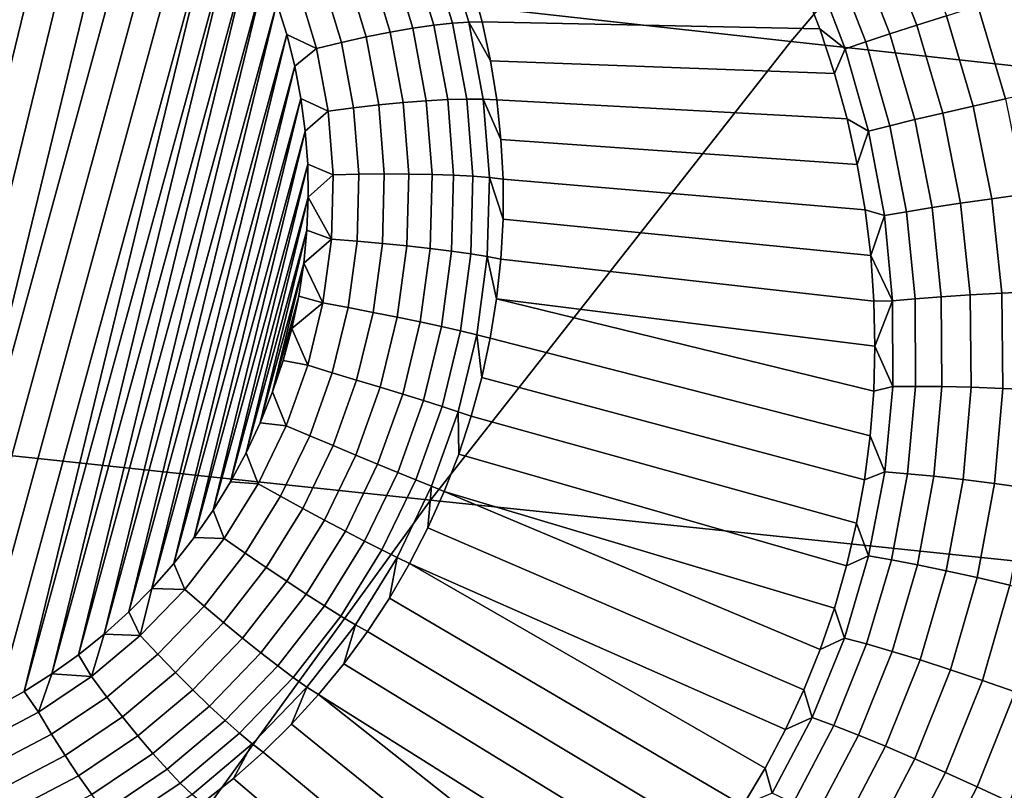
# Model space of a CAD drawing. Header units: metres. Extents: x -240 to 45, y -77 to 27.
# Tile 284 of 656: x -213.2 to -212.083, y 12.152 to 13.027. Entities that reach past the tile are written whole.
import ezdxf

# ---------------------------------------------------------------- set-up
doc = ezdxf.new("R2010")
doc.units = ezdxf.units.M
doc.layers.add('solid_102011X2', color=7, linetype='CONTINUOUS')

msp = doc.modelspace()

# ---------------------------------------------------------------- linework, layer by layer
at = {"layer": 'solid_102011X2'}
for points in [[(-211.899612, 13.503036, 306.351501), (-213.308197, 13.667066, 304.720764), (-213.74054, 13.159837, 305.03833), (-212.325012, 13.002214, 306.667603)], [(-210.487045, 13.341833, 307.972748), (-211.899612, 13.503036, 306.351501), (-212.325012, 13.002214, 306.667603), (-210.905838, 12.847296, 308.287048)], [(-213.182724, 13.381445, 270.375519), (-213.47554, 12.177333, 270.337158), (-213.512222, 12.176072, 270.345428), (-213.214859, 13.398893, 270.384399)], [(-213.151642, 13.362072, 270.366699), (-213.438919, 12.180779, 270.329071), (-213.47554, 12.177333, 270.337158), (-213.182724, 13.381445, 270.375519)], [(-213.121658, 13.340789, 270.358002), (-213.40239, 12.186417, 270.321228), (-213.438919, 12.180779, 270.329071), (-213.151642, 13.362072, 270.366699)], [(-213.093018, 13.31776, 270.349426), (-213.366241, 12.194208, 270.313629), (-213.40239, 12.186417, 270.321228), (-213.121658, 13.340789, 270.358002)], [(-213.06575, 13.293006, 270.341003), (-213.330521, 12.204144, 270.306335), (-213.366241, 12.194208, 270.313629), (-213.093018, 13.31776, 270.349426)], [(-213.06575, 13.293006, 270.341003), (-213.040024, 13.26671, 270.332825), (-213.330521, 12.204144, 270.306335)], [(-213.015884, 13.238899, 270.32489), (-213.295486, 12.21615, 270.299377), (-213.330521, 12.204144, 270.306335), (-213.040024, 13.26671, 270.332825)], [(-212.993423, 13.209704, 270.3172), (-213.261169, 12.230208, 270.292755), (-213.295486, 12.21615, 270.299377), (-213.015884, 13.238899, 270.32489)], [(-212.972672, 13.17918, 270.309784), (-213.227707, 12.246248, 270.286499), (-213.261169, 12.230208, 270.292755), (-212.993423, 13.209704, 270.3172)], [(-212.972672, 13.17918, 270.309784), (-213.19516, 12.264238, 270.280609), (-213.227707, 12.246248, 270.286499)], [(-212.972672, 13.17918, 270.309784), (-212.95372, 13.147424, 270.302643), (-213.19516, 12.264238, 270.280609)], [(-212.325012, 13.002214, 306.667603), (-213.74054, 13.159837, 305.03833), (-214.156189, 12.632384, 305.343597), (-212.733994, 12.481375, 306.971497)], [(-212.95372, 13.147424, 270.302643), (-213.163651, 12.284125, 270.275146), (-213.19516, 12.264238, 270.280609)], [(-212.95372, 13.147424, 270.302643), (-212.93663, 13.114551, 270.295868), (-213.163651, 12.284125, 270.275146)], [(-212.181854, 13.020922, 271.245148), (-212.219803, 13.117413, 271.240723), (-212.187439, 13.130621, 271.260864), (-212.148285, 13.03161, 271.264801)], [(-212.93663, 13.114551, 270.295868), (-213.133286, 12.305833, 270.270111), (-213.163651, 12.284125, 270.275146)], [(-212.93663, 13.114551, 270.295868), (-212.921432, 13.08064, 270.289429), (-213.133286, 12.305833, 270.270111)], [(-212.716003, 13.109571, 270.369324), (-212.690353, 13.024452, 270.356018), (-212.708801, 13.023174, 270.333557), (-212.734024, 13.106915, 270.346649)], [(-212.690353, 13.024452, 270.356018), (-212.716003, 13.109571, 270.369324), (-212.687042, 13.068016, 270.387329), (-212.675217, 13.024586, 270.380829)], [(-212.212555, 13.01098, 271.220947), (-212.249329, 13.10528, 271.216064), (-212.219803, 13.117413, 271.240723), (-212.181854, 13.020922, 271.245148)], [(-212.754868, 13.102771, 270.326782), (-212.730164, 13.020777, 270.313934), (-212.753983, 13.017311, 270.297607), (-212.778061, 13.097226, 270.31012)], [(-212.734024, 13.106915, 270.346649), (-212.708801, 13.023174, 270.333557), (-212.730164, 13.020777, 270.313934), (-212.754868, 13.102771, 270.326782)], [(-212.239838, 13.001964, 271.192657), (-212.275513, 13.094442, 271.187378), (-212.249329, 13.10528, 271.216064), (-212.212555, 13.01098, 271.220947)], [(-212.803131, 13.090398, 270.297028), (-212.77977, 13.01285, 270.284912), (-212.806961, 13.007488, 270.276062), (-212.829544, 13.082431, 270.287781)], [(-212.778061, 13.097226, 270.31012), (-212.753983, 13.017311, 270.297607), (-212.77977, 13.01285, 270.284912), (-212.803131, 13.090398, 270.297028)], [(-212.263214, 12.994037, 271.160736), (-212.297882, 13.085097, 271.155121), (-212.275513, 13.094442, 271.187378), (-212.239838, 13.001964, 271.192657)], [(-212.921432, 13.08064, 270.289429), (-213.104141, 12.329316, 270.265503), (-213.133286, 12.305833, 270.270111)], [(-212.921432, 13.08064, 270.289429), (-212.908234, 13.045868, 270.283356), (-213.104141, 12.329316, 270.265503)], [(-212.829544, 13.082431, 270.287781), (-212.806961, 13.007488, 270.276062), (-212.835007, 13.00134, 270.271332), (-212.85675, 13.073493, 270.282593)], [(-212.297882, 13.085097, 271.155121), (-212.263214, 12.994037, 271.160736), (-212.292084, 13.016741, 271.124207), (-212.311462, 13.067091, 271.120941)], [(-212.85675, 13.073493, 270.282593), (-212.835007, 13.00134, 270.271332), (-212.863281, 12.994534, 270.270752), (-212.88414, 13.063774, 270.281555)], [(-212.311462, 13.067091, 271.120941), (-212.292084, 13.016741, 271.124207), (-212.675217, 13.024586, 270.380829), (-212.687042, 13.068016, 270.387329)], [(-212.88414, 13.063774, 270.281555), (-212.863281, 12.994534, 270.270752), (-212.897049, 13.010292, 270.27771), (-212.908234, 13.045868, 270.283356)], [(-212.081116, 12.937289, 271.284363), (-212.112473, 13.04285, 271.279541), (-212.075043, 13.05444, 271.289124), (-212.042725, 12.945659, 271.293457)], [(-212.908234, 13.045868, 270.283356), (-213.07637, 12.35445, 270.261353), (-213.104141, 12.329316, 270.265503)], [(-212.908234, 13.045868, 270.283356), (-212.897049, 13.010292, 270.27771), (-213.07637, 12.35445, 270.261353)], [(-212.11792, 12.92905, 271.270081), (-212.148285, 13.03161, 271.264801), (-212.112473, 13.04285, 271.279541), (-212.081116, 12.937289, 271.284363)], [(-212.152481, 12.921092, 271.250854), (-212.181854, 13.020922, 271.245148), (-212.148285, 13.03161, 271.264801), (-212.11792, 12.92905, 271.270081)], [(-212.730164, 13.020777, 270.313934), (-212.714325, 12.93636, 270.302948), (-212.738556, 12.935036, 270.286896), (-212.753983, 13.017311, 270.297607)], [(-212.708801, 13.023174, 270.333557), (-212.692627, 12.936959, 270.322296), (-212.714325, 12.93636, 270.302948), (-212.730164, 13.020777, 270.313934)], [(-212.690353, 13.024452, 270.356018), (-212.673904, 12.936819, 270.344574), (-212.692627, 12.936959, 270.322296), (-212.708801, 13.023174, 270.333557)], [(-212.690353, 13.024452, 270.356018), (-212.675217, 13.024586, 270.380829), (-212.665726, 12.980519, 270.374786)], [(-212.673904, 12.936819, 270.344574), (-212.690353, 13.024452, 270.356018), (-212.665726, 12.980519, 270.374786), (-212.6586, 12.935946, 270.369263)], [(-212.292084, 13.016741, 271.124207), (-212.275269, 12.965801, 271.127777), (-212.665726, 12.980519, 270.374786), (-212.675217, 13.024586, 270.380829)], [(-212.184158, 12.913558, 271.227051), (-212.212555, 13.01098, 271.220947), (-212.181854, 13.020922, 271.245148), (-212.152481, 12.921092, 271.250854)], [(-212.897049, 13.010292, 270.27771), (-213.050018, 12.381197, 270.25766), (-213.07637, 12.35445, 270.261353)], [(-212.897049, 13.010292, 270.27771), (-212.887924, 12.974119, 270.27243), (-213.050018, 12.381197, 270.25766)], [(-212.863281, 12.994534, 270.270752), (-212.887924, 12.974119, 270.27243), (-212.897049, 13.010292, 270.27771)], [(-212.77977, 13.01285, 270.284912), (-212.764801, 12.933012, 270.274506), (-212.792496, 12.930333, 270.266022), (-212.806961, 13.007488, 270.276062)], [(-212.753983, 13.017311, 270.297607), (-212.738556, 12.935036, 270.286896), (-212.764801, 12.933012, 270.274506), (-212.77977, 13.01285, 270.284912)], [(-212.263214, 12.994037, 271.160736), (-212.275269, 12.965801, 271.127777), (-212.292084, 13.016741, 271.124207)], [(-212.212402, 12.906585, 271.199127), (-212.239838, 13.001964, 271.192657), (-212.212555, 13.01098, 271.220947), (-212.184158, 12.913558, 271.227051)], [(-212.835007, 13.00134, 270.271332), (-212.821075, 12.927055, 270.261627), (-212.849915, 12.923248, 270.261444), (-212.863281, 12.994534, 270.270752)], [(-212.806961, 13.007488, 270.276062), (-212.792496, 12.930333, 270.266022), (-212.821075, 12.927055, 270.261627), (-212.835007, 13.00134, 270.271332)], [(-210.905838, 12.847296, 308.287048), (-212.325012, 13.002214, 306.667603), (-212.733994, 12.481375, 306.971497), (-211.308487, 12.332944, 308.589203)], [(-212.236679, 12.900297, 271.167542), (-212.263214, 12.994037, 271.160736), (-212.239838, 13.001964, 271.192657), (-212.212402, 12.906585, 271.199127)], [(-212.863281, 12.994534, 270.270752), (-212.849915, 12.923248, 270.261444), (-212.88089, 12.937384, 270.267609), (-212.887924, 12.974119, 270.27243)], [(-212.263214, 12.994037, 271.160736), (-212.236679, 12.900297, 271.167542), (-212.261063, 12.914414, 271.131714), (-212.275269, 12.965801, 271.127777)], [(-212.275269, 12.965801, 271.127777), (-212.261063, 12.914414, 271.131714), (-212.6586, 12.935946, 270.369263), (-212.665726, 12.980519, 270.374786)], [(-212.887924, 12.974119, 270.27243), (-213.025253, 12.409397, 270.254456), (-213.050018, 12.381197, 270.25766)], [(-212.887924, 12.974119, 270.27243), (-212.88089, 12.937384, 270.267609), (-213.025253, 12.409397, 270.254456)], [(-212.88089, 12.937384, 270.267609), (-213.002075, 12.439027, 270.25174), (-213.025253, 12.409397, 270.254456)], [(-212.88089, 12.937384, 270.267609), (-212.875977, 12.900304, 270.263245), (-213.002075, 12.439027, 270.25174)], [(-212.849915, 12.923248, 270.261444), (-212.875977, 12.900304, 270.263245), (-212.88089, 12.937384, 270.267609)], [(-212.792496, 12.930333, 270.266022), (-212.786301, 12.851869, 270.257721), (-212.815109, 12.85151, 270.253662), (-212.821075, 12.927055, 270.261627)], [(-212.764801, 12.933012, 270.274506), (-212.758392, 12.851819, 270.26593), (-212.786301, 12.851869, 270.257721), (-212.792496, 12.930333, 270.266022)], [(-212.738556, 12.935036, 270.286896), (-212.731949, 12.851364, 270.278046), (-212.758392, 12.851819, 270.26593), (-212.764801, 12.933012, 270.274506)], [(-212.714325, 12.93636, 270.302948), (-212.70755, 12.850513, 270.293884), (-212.731949, 12.851364, 270.278046), (-212.738556, 12.935036, 270.286896)], [(-212.692627, 12.936959, 270.322296), (-212.685715, 12.849282, 270.313049), (-212.70755, 12.850513, 270.293884), (-212.714325, 12.93636, 270.302948)], [(-212.673904, 12.936819, 270.344574), (-212.666885, 12.8477, 270.335175), (-212.685715, 12.849282, 270.313049), (-212.692627, 12.936959, 270.322296)], [(-212.673904, 12.936819, 270.344574), (-212.6586, 12.935946, 270.369263), (-212.653839, 12.890996, 270.364258)], [(-212.666885, 12.8477, 270.335175), (-212.673904, 12.936819, 270.344574), (-212.653839, 12.890996, 270.364258), (-212.651474, 12.845801, 270.359741)], [(-212.261063, 12.914414, 271.131714), (-212.249481, 12.862761, 271.135895), (-212.653839, 12.890996, 270.364258), (-212.6586, 12.935946, 270.369263)], [(-212.096848, 12.823724, 271.276428), (-212.11792, 12.92905, 271.270081), (-212.081116, 12.937289, 271.284363), (-212.059326, 12.828786, 271.290344)], [(-212.849915, 12.923248, 270.261444), (-212.844193, 12.850753, 270.253784), (-212.873184, 12.862905, 270.259338), (-212.875977, 12.900304, 270.263245)], [(-212.821075, 12.927055, 270.261627), (-212.815109, 12.85151, 270.253662), (-212.844193, 12.850753, 270.253784), (-212.849915, 12.923248, 270.261444)], [(-212.164597, 12.813755, 271.234161), (-212.184158, 12.913558, 271.227051), (-212.152481, 12.921092, 271.250854), (-212.132156, 12.818683, 271.257599)], [(-212.132156, 12.818683, 271.257599), (-212.152481, 12.921092, 271.250854), (-212.11792, 12.92905, 271.270081), (-212.096848, 12.823724, 271.276428)], [(-212.236679, 12.900297, 271.167542), (-212.249481, 12.862761, 271.135895), (-212.261063, 12.914414, 271.131714)], [(-212.193604, 12.80903, 271.206512), (-212.212402, 12.906585, 271.199127), (-212.184158, 12.913558, 271.227051), (-212.164597, 12.813755, 271.234161)], [(-212.875977, 12.900304, 270.263245), (-212.980637, 12.469909, 270.249542), (-213.002075, 12.439027, 270.25174)], [(-212.875977, 12.900304, 270.263245), (-212.873184, 12.862905, 270.259338), (-212.980637, 12.469909, 270.249542)], [(-212.236679, 12.900297, 271.167542), (-212.218643, 12.80459, 271.175201), (-212.240524, 12.810974, 271.140289), (-212.249481, 12.862761, 271.135895)], [(-212.218643, 12.80459, 271.175201), (-212.236679, 12.900297, 271.167542), (-212.212402, 12.906585, 271.199127), (-212.193604, 12.80903, 271.206512)], [(-212.249481, 12.862761, 271.135895), (-212.240524, 12.810974, 271.140289), (-212.651474, 12.845801, 270.359741), (-212.653839, 12.890996, 270.364258)], [(-212.873184, 12.862905, 270.259338), (-212.960938, 12.50202, 270.247833), (-212.980637, 12.469909, 270.249542)], [(-212.873184, 12.862905, 270.259338), (-212.872528, 12.825406, 270.25592), (-212.960938, 12.50202, 270.247833)], [(-212.844193, 12.850753, 270.253784), (-212.872528, 12.825406, 270.25592), (-212.873184, 12.862905, 270.259338)], [(-212.786301, 12.851869, 270.257721), (-212.788467, 12.773014, 270.251343), (-212.817184, 12.775591, 270.247498), (-212.815109, 12.85151, 270.253662)], [(-212.758392, 12.851819, 270.26593), (-212.76062, 12.770224, 270.259308), (-212.788467, 12.773014, 270.251343), (-212.786301, 12.851869, 270.257721)], [(-212.731949, 12.851364, 270.278046), (-212.734253, 12.767278, 270.27124), (-212.76062, 12.770224, 270.259308), (-212.758392, 12.851819, 270.26593)], [(-212.844193, 12.850753, 270.253784), (-212.846191, 12.777898, 270.247864), (-212.872528, 12.825406, 270.25592)], [(-212.815109, 12.85151, 270.253662), (-212.817184, 12.775591, 270.247498), (-212.846191, 12.777898, 270.247864), (-212.844193, 12.850753, 270.253784)], [(-212.70755, 12.850513, 270.293884), (-212.709915, 12.764238, 270.286865), (-212.734253, 12.767278, 270.27124), (-212.731949, 12.851364, 270.278046)], [(-212.685715, 12.849282, 270.313049), (-212.688126, 12.76117, 270.305908), (-212.709915, 12.764238, 270.286865), (-212.70755, 12.850513, 270.293884)], [(-212.666885, 12.8477, 270.335175), (-212.669327, 12.758139, 270.327911), (-212.688126, 12.76117, 270.305908), (-212.685715, 12.849282, 270.313049)], [(-212.669327, 12.758139, 270.327911), (-212.666885, 12.8477, 270.335175), (-212.65152, 12.800495, 270.355804), (-212.653961, 12.75521, 270.352386)], [(-212.666885, 12.8477, 270.335175), (-212.651474, 12.845801, 270.359741), (-212.65152, 12.800495, 270.355804)], [(-212.240524, 12.810974, 271.140289), (-212.234192, 12.759191, 271.144806), (-212.65152, 12.800495, 270.355804), (-212.651474, 12.845801, 270.359741)], [(-212.872528, 12.825406, 270.25592), (-212.943115, 12.535173, 270.246674), (-212.960938, 12.50202, 270.247833)], [(-212.872528, 12.825406, 270.25592), (-212.874023, 12.787847, 270.25296), (-212.943115, 12.535173, 270.246674)], [(-212.846191, 12.777898, 270.247864), (-212.874023, 12.787847, 270.25296), (-212.872528, 12.825406, 270.25592)], [(-212.154266, 12.712398, 271.241974), (-212.164597, 12.813755, 271.234161), (-212.132156, 12.818683, 271.257599), (-212.121307, 12.714549, 271.265137)], [(-212.121307, 12.714549, 271.265137), (-212.132156, 12.818683, 271.257599), (-212.096848, 12.823724, 271.276428), (-212.085526, 12.716514, 271.283661)], [(-212.085526, 12.716514, 271.283661), (-212.096848, 12.823724, 271.276428), (-212.059326, 12.828786, 271.290344), (-212.047577, 12.718257, 271.297241)], [(-212.218643, 12.80459, 271.175201), (-212.234192, 12.759191, 271.144806), (-212.240524, 12.810974, 271.140289)], [(-212.209396, 12.707692, 271.183533), (-212.218643, 12.80459, 271.175201), (-212.193604, 12.80903, 271.206512), (-212.183807, 12.710097, 271.21463)], [(-212.183807, 12.710097, 271.21463), (-212.193604, 12.80903, 271.206512), (-212.164597, 12.813755, 271.234161), (-212.154266, 12.712398, 271.241974)], [(-212.234192, 12.759191, 271.144806), (-212.230469, 12.707542, 271.149506), (-212.653961, 12.75521, 270.352386), (-212.65152, 12.800495, 270.355804)], [(-212.209396, 12.707692, 271.183533), (-212.234192, 12.759191, 271.144806), (-212.218643, 12.80459, 271.175201)], [(-212.874023, 12.787847, 270.25296), (-212.927155, 12.569333, 270.246002), (-212.943115, 12.535173, 270.246674)], [(-212.874023, 12.787847, 270.25296), (-212.877655, 12.750429, 270.250519), (-212.927155, 12.569333, 270.246002)], [(-212.846191, 12.777898, 270.247864), (-212.877655, 12.750429, 270.250519), (-212.874023, 12.787847, 270.25296)], [(-212.846191, 12.777898, 270.247864), (-212.855881, 12.705538, 270.243774), (-212.877655, 12.750429, 270.250519)], [(-212.817184, 12.775591, 270.247498), (-212.827286, 12.700186, 270.243195), (-212.855881, 12.705538, 270.243774), (-212.846191, 12.777898, 270.247864)], [(-212.788467, 12.773014, 270.251343), (-212.79895, 12.694695, 270.246887), (-212.827286, 12.700186, 270.243195), (-212.817184, 12.775591, 270.247498)], [(-212.76062, 12.770224, 270.259308), (-212.771469, 12.689182, 270.2547), (-212.79895, 12.694695, 270.246887), (-212.788467, 12.773014, 270.251343)], [(-212.734253, 12.767278, 270.27124), (-212.745438, 12.683762, 270.266479), (-212.771469, 12.689182, 270.2547), (-212.76062, 12.770224, 270.259308)], [(-212.709915, 12.764238, 270.286865), (-212.72139, 12.67855, 270.282013), (-212.745438, 12.683762, 270.266479), (-212.734253, 12.767278, 270.27124)], [(-212.688126, 12.76117, 270.305908), (-212.699844, 12.673656, 270.300934), (-212.72139, 12.67855, 270.282013), (-212.709915, 12.764238, 270.286865)], [(-212.669327, 12.758139, 270.327911), (-212.681244, 12.669185, 270.322845), (-212.699844, 12.673656, 270.300934), (-212.688126, 12.76117, 270.305908)], [(-212.681244, 12.669185, 270.322845), (-212.669327, 12.758139, 270.327911), (-212.658798, 12.710079, 270.349548), (-212.666016, 12.665235, 270.34729)], [(-212.669327, 12.758139, 270.327911), (-212.653961, 12.75521, 270.352386), (-212.658798, 12.710079, 270.349548)], [(-212.230469, 12.707542, 271.149506), (-212.229355, 12.656157, 271.154236), (-212.658798, 12.710079, 270.349548), (-212.653961, 12.75521, 270.352386)], [(-212.209396, 12.707692, 271.183533), (-212.230469, 12.707542, 271.149506), (-212.234192, 12.759191, 271.144806)], [(-212.877655, 12.750429, 270.250519), (-212.913177, 12.604316, 270.24588), (-212.927155, 12.569333, 270.246002)], [(-212.877655, 12.750429, 270.250519), (-212.883408, 12.713223, 270.248596), (-212.913177, 12.604316, 270.24588)], [(-212.855881, 12.705538, 270.243774), (-212.883408, 12.713223, 270.248596), (-212.877655, 12.750429, 270.250519)], [(-212.084366, 12.608346, 271.291534), (-212.085526, 12.716514, 271.283661), (-212.047577, 12.718257, 271.297241), (-212.046326, 12.606662, 271.30484)], [(-212.883408, 12.713223, 270.248596), (-212.901199, 12.640056, 270.246246), (-212.913177, 12.604316, 270.24588)], [(-212.883408, 12.713223, 270.248596), (-212.891266, 12.676395, 270.247162), (-212.901199, 12.640056, 270.246246)], [(-212.855881, 12.705538, 270.243774), (-212.891266, 12.676395, 270.247162), (-212.883408, 12.713223, 270.248596)], [(-212.230789, 12.605145, 271.158997), (-212.234787, 12.554599, 271.163788), (-212.666016, 12.665235, 270.34729), (-212.658798, 12.710079, 270.349548)], [(-212.229355, 12.656157, 271.154236), (-212.230789, 12.605145, 271.158997), (-212.658798, 12.710079, 270.349548)], [(-212.209396, 12.707692, 271.183533), (-212.229355, 12.656157, 271.154236), (-212.230469, 12.707542, 271.149506)], [(-212.209229, 12.610392, 271.192261), (-212.229355, 12.656157, 271.154236), (-212.209396, 12.707692, 271.183533)], [(-212.209229, 12.610392, 271.192261), (-212.209396, 12.707692, 271.183533), (-212.183807, 12.710097, 271.21463), (-212.183304, 12.610611, 271.223175)], [(-212.183304, 12.610611, 271.223175), (-212.183807, 12.710097, 271.21463), (-212.154266, 12.712398, 271.241974), (-212.153473, 12.610338, 271.250336)], [(-212.153473, 12.610338, 271.250336), (-212.154266, 12.712398, 271.241974), (-212.121307, 12.714549, 271.265137), (-212.1203, 12.609579, 271.273254)], [(-212.1203, 12.609579, 271.273254), (-212.121307, 12.714549, 271.265137), (-212.085526, 12.716514, 271.283661), (-212.084366, 12.608346, 271.291534)], [(-212.855881, 12.705538, 270.243774), (-212.873138, 12.63452, 270.241486), (-212.891266, 12.676395, 270.247162)], [(-212.827286, 12.700186, 270.243195), (-212.845276, 12.626181, 270.240845), (-212.873138, 12.63452, 270.241486), (-212.855881, 12.705538, 270.243774)], [(-212.79895, 12.694695, 270.246887), (-212.817642, 12.61783, 270.244415), (-212.845276, 12.626181, 270.240845), (-212.827286, 12.700186, 270.243195)], [(-212.771469, 12.689182, 270.2547), (-212.790817, 12.609644, 270.252167), (-212.817642, 12.61783, 270.244415), (-212.79895, 12.694695, 270.246887)], [(-212.745438, 12.683762, 270.266479), (-212.765366, 12.601796, 270.263855), (-212.790817, 12.609644, 270.252167), (-212.771469, 12.689182, 270.2547)], [(-212.873138, 12.63452, 270.241486), (-212.901199, 12.640056, 270.246246), (-212.891266, 12.676395, 270.247162)], [(-212.72139, 12.67855, 270.282013), (-212.741837, 12.594452, 270.279327), (-212.765366, 12.601796, 270.263855), (-212.745438, 12.683762, 270.266479)], [(-212.699844, 12.673656, 270.300934), (-212.720734, 12.587767, 270.298187), (-212.741837, 12.594452, 270.279327), (-212.72139, 12.67855, 270.282013)], [(-212.681244, 12.669185, 270.322845), (-212.702469, 12.581882, 270.320068), (-212.720734, 12.587767, 270.298187), (-212.699844, 12.673656, 270.300934)], [(-212.702469, 12.581882, 270.320068), (-212.681244, 12.669185, 270.322845), (-212.675583, 12.620808, 270.345581), (-212.687485, 12.576928, 270.344452)], [(-212.681244, 12.669185, 270.322845), (-212.666016, 12.665235, 270.34729), (-212.675583, 12.620808, 270.345581)], [(-212.234787, 12.554599, 271.163788), (-212.241272, 12.504615, 271.168579), (-212.675583, 12.620808, 270.345581), (-212.666016, 12.665235, 270.34729)], [(-212.209229, 12.610392, 271.192261), (-212.230789, 12.605145, 271.158997), (-212.229355, 12.656157, 271.154236)], [(-212.873138, 12.63452, 270.241486), (-212.897797, 12.565678, 270.241119), (-212.913177, 12.604316, 270.24588), (-212.901199, 12.640056, 270.246246)], [(-212.733994, 12.481375, 306.971497), (-214.156189, 12.632384, 305.343597), (-214.554504, 12.085532, 305.636169), (-213.125931, 11.941332, 307.262726)], [(-212.845276, 12.626181, 270.240845), (-212.870956, 12.554443, 270.240448), (-212.897797, 12.565678, 270.241119), (-212.873138, 12.63452, 270.241486)], [(-212.817642, 12.61783, 270.244415), (-212.844315, 12.54332, 270.244019), (-212.870956, 12.554443, 270.240448), (-212.845276, 12.626181, 270.240845)], [(-212.790817, 12.609644, 270.252167), (-212.81842, 12.532543, 270.25174), (-212.844315, 12.54332, 270.244019), (-212.817642, 12.61783, 270.244415)], [(-212.241272, 12.504615, 271.168579), (-212.250229, 12.455281, 271.17334), (-212.687485, 12.576928, 270.344452), (-212.675583, 12.620808, 270.345581)], [(-212.765366, 12.601796, 270.263855), (-212.793823, 12.522341, 270.263428), (-212.81842, 12.532543, 270.25174), (-212.790817, 12.609644, 270.252167)], [(-212.209229, 12.610392, 271.192261), (-212.218262, 12.513545, 271.201202), (-212.234787, 12.554599, 271.163788), (-212.230789, 12.605145, 271.158997)], [(-212.218262, 12.513545, 271.201202), (-212.209229, 12.610392, 271.192261), (-212.183304, 12.610611, 271.223175), (-212.192261, 12.511471, 271.231964)], [(-212.192261, 12.511471, 271.231964), (-212.183304, 12.610611, 271.223175), (-212.153473, 12.610338, 271.250336), (-212.16246, 12.508527, 271.258972)], [(-212.16246, 12.508527, 271.258972), (-212.153473, 12.610338, 271.250336), (-212.1203, 12.609579, 271.273254), (-212.129364, 12.504768, 271.281738)], [(-212.129364, 12.504768, 271.281738), (-212.1203, 12.609579, 271.273254), (-212.084366, 12.608346, 271.291534), (-212.093613, 12.500262, 271.299835)], [(-212.093613, 12.500262, 271.299835), (-212.084366, 12.608346, 271.291534), (-212.046326, 12.606662, 271.30484), (-212.055817, 12.49509, 271.312958)], [(-212.897797, 12.565678, 270.241119), (-212.927155, 12.569333, 270.246002), (-212.913177, 12.604316, 270.24588)], [(-212.741837, 12.594452, 270.279327), (-212.771027, 12.51293, 270.27887), (-212.793823, 12.522341, 270.263428), (-212.765366, 12.601796, 270.263855)], [(-212.720734, 12.587767, 270.298187), (-212.750534, 12.504508, 270.297729), (-212.771027, 12.51293, 270.27887), (-212.741837, 12.594452, 270.279327)], [(-212.702469, 12.581882, 270.320068), (-212.732773, 12.497254, 270.31958), (-212.750534, 12.504508, 270.297729), (-212.720734, 12.587767, 270.298187)], [(-212.732773, 12.497254, 270.31958), (-212.702469, 12.581882, 270.320068), (-212.701675, 12.533726, 270.343933), (-212.718124, 12.491327, 270.343994)], [(-212.702469, 12.581882, 270.320068), (-212.687485, 12.576928, 270.344452), (-212.701675, 12.533726, 270.343933)], [(-212.250229, 12.455281, 271.17334), (-212.261627, 12.406677, 271.17807), (-212.701675, 12.533726, 270.343933), (-212.687485, 12.576928, 270.344452)], [(-212.897797, 12.565678, 270.241119), (-212.92952, 12.499819, 270.242615), (-212.943115, 12.535173, 270.246674), (-212.927155, 12.569333, 270.246002)], [(-212.870956, 12.554443, 270.240448), (-212.904037, 12.485813, 270.242004), (-212.92952, 12.499819, 270.242615), (-212.897797, 12.565678, 270.241119)], [(-212.844315, 12.54332, 270.244019), (-212.878662, 12.472037, 270.245636), (-212.904037, 12.485813, 270.242004), (-212.870956, 12.554443, 270.240448)], [(-212.218262, 12.513545, 271.201202), (-212.241272, 12.504615, 271.168579), (-212.234787, 12.554599, 271.163788)], [(-212.81842, 12.532543, 270.25174), (-212.853958, 12.458782, 270.253418), (-212.878662, 12.472037, 270.245636), (-212.844315, 12.54332, 270.244019)], [(-212.92952, 12.499819, 270.242615), (-212.960938, 12.50202, 270.247833), (-212.943115, 12.535173, 270.246674)], [(-212.793823, 12.522341, 270.263428), (-212.830444, 12.446329, 270.265167), (-212.853958, 12.458782, 270.253418), (-212.81842, 12.532543, 270.25174)], [(-212.261627, 12.406677, 271.17807), (-212.275436, 12.358886, 271.182678), (-212.718124, 12.491327, 270.343994), (-212.701675, 12.533726, 270.343933)], [(-212.771027, 12.51293, 270.27887), (-212.808609, 12.434939, 270.28064), (-212.830444, 12.446329, 270.265167), (-212.793823, 12.522341, 270.263428)], [(-212.750534, 12.504508, 270.297729), (-212.78891, 12.424856, 270.29953), (-212.808609, 12.434939, 270.28064), (-212.771027, 12.51293, 270.27887)], [(-212.218262, 12.513545, 271.201202), (-212.236557, 12.41805, 271.210175), (-212.250229, 12.455281, 271.17334), (-212.241272, 12.504615, 271.168579)], [(-212.236557, 12.41805, 271.210175), (-212.218262, 12.513545, 271.201202), (-212.192261, 12.511471, 271.231964), (-212.210754, 12.413625, 271.240845)], [(-212.210754, 12.413625, 271.240845), (-212.192261, 12.511471, 271.231964), (-212.16246, 12.508527, 271.258972), (-212.181259, 12.407966, 271.267792)], [(-212.181259, 12.407966, 271.267792), (-212.16246, 12.508527, 271.258972), (-212.129364, 12.504768, 271.281738), (-212.148605, 12.401175, 271.290466)], [(-212.92952, 12.499819, 270.242615), (-212.967972, 12.437714, 270.245972), (-212.980637, 12.469909, 270.249542), (-212.960938, 12.50202, 270.247833)], [(-212.904037, 12.485813, 270.242004), (-212.944107, 12.421096, 270.245514), (-212.967972, 12.437714, 270.245972), (-212.92952, 12.499819, 270.242615)], [(-212.732773, 12.497254, 270.31958), (-212.77179, 12.416292, 270.321442), (-212.78891, 12.424856, 270.29953), (-212.750534, 12.504508, 270.297729)], [(-212.77179, 12.416292, 270.321442), (-212.732773, 12.497254, 270.31958), (-212.736786, 12.449856, 270.344635), (-212.757599, 12.409434, 270.345856)], [(-212.732773, 12.497254, 270.31958), (-212.718124, 12.491327, 270.343994), (-212.736786, 12.449856, 270.344635)], [(-212.148605, 12.401175, 271.290466), (-212.129364, 12.504768, 271.281738), (-212.093613, 12.500262, 271.299835), (-212.113358, 12.393374, 271.308472)], [(-212.113358, 12.393374, 271.308472), (-212.093613, 12.500262, 271.299835), (-212.055817, 12.49509, 271.312958), (-212.076187, 12.384706, 271.321472)], [(-212.878662, 12.472037, 270.245636), (-212.920288, 12.404819, 270.249268), (-212.944107, 12.421096, 270.245514), (-212.904037, 12.485813, 270.242004)], [(-212.291626, 12.311965, 271.187256), (-212.31015, 12.265999, 271.191772), (-212.736786, 12.449856, 270.344635), (-212.718124, 12.491327, 270.343994)], [(-212.275436, 12.358886, 271.182678), (-212.291626, 12.311965, 271.187256), (-212.718124, 12.491327, 270.343994)], [(-211.308487, 12.332944, 308.589203), (-212.733994, 12.481375, 306.971497), (-213.125931, 11.941332, 307.262726), (-211.694382, 11.799582, 308.878815)], [(-212.853958, 12.458782, 270.253418), (-212.897034, 12.389227, 270.257172), (-212.920288, 12.404819, 270.249268), (-212.878662, 12.472037, 270.245636)], [(-212.967972, 12.437714, 270.245972), (-213.002075, 12.439027, 270.25174), (-212.980637, 12.469909, 270.249542)], [(-212.830444, 12.446329, 270.265167), (-212.874817, 12.37465, 270.269043), (-212.897034, 12.389227, 270.257172), (-212.853958, 12.458782, 270.253418)], [(-212.31015, 12.265999, 271.191772), (-212.330978, 12.221038, 271.196228), (-212.757599, 12.409434, 270.345856), (-212.736786, 12.449856, 270.344635)], [(-212.236557, 12.41805, 271.210175), (-212.261627, 12.406677, 271.17807), (-212.250229, 12.455281, 271.17334)], [(-212.967972, 12.437714, 270.245972), (-213.012695, 12.380093, 270.25116), (-213.025253, 12.409397, 270.254456), (-213.002075, 12.439027, 270.25174)], [(-212.808609, 12.434939, 270.28064), (-212.854141, 12.361396, 270.284637), (-212.874817, 12.37465, 270.269043), (-212.830444, 12.446329, 270.265167)], [(-212.944107, 12.421096, 270.245514), (-212.990707, 12.361051, 270.250916), (-213.012695, 12.380093, 270.25116), (-212.967972, 12.437714, 270.245972)], [(-212.78891, 12.424856, 270.29953), (-212.835419, 12.349747, 270.303589), (-212.854141, 12.361396, 270.284637), (-212.808609, 12.434939, 270.28064)], [(-212.920288, 12.404819, 270.249268), (-212.968689, 12.342453, 270.254883), (-212.990707, 12.361051, 270.250916), (-212.944107, 12.421096, 270.245514)], [(-212.77179, 12.416292, 270.321442), (-212.819061, 12.339947, 270.325562), (-212.835419, 12.349747, 270.303589), (-212.78891, 12.424856, 270.29953)], [(-212.819061, 12.339947, 270.325562), (-212.77179, 12.416292, 270.321442), (-212.780487, 12.370181, 270.347656), (-212.805405, 12.332211, 270.350037)], [(-212.77179, 12.416292, 270.321442), (-212.757599, 12.409434, 270.345856), (-212.780487, 12.370181, 270.347656)], [(-212.236557, 12.41805, 271.210175), (-212.264084, 12.3248, 271.219025), (-212.275436, 12.358886, 271.182678), (-212.261627, 12.406677, 271.17807)], [(-212.264084, 12.3248, 271.219025), (-212.236557, 12.41805, 271.210175), (-212.210754, 12.413625, 271.240845), (-212.238785, 12.318027, 271.249695)], [(-213.012695, 12.380093, 270.25116), (-213.050018, 12.381197, 270.25766), (-213.025253, 12.409397, 270.254456)], [(-212.897034, 12.389227, 270.257172), (-212.947113, 12.324693, 270.26297), (-212.968689, 12.342453, 270.254883), (-212.920288, 12.404819, 270.249268)], [(-212.37944, 12.13446, 271.204987), (-212.780487, 12.370181, 270.347656), (-212.757599, 12.409434, 270.345856), (-212.35408, 12.177176, 271.200623)], [(-212.330978, 12.221038, 271.196228), (-212.35408, 12.177176, 271.200623), (-212.757599, 12.409434, 270.345856)], [(-212.238785, 12.318027, 271.249695), (-212.210754, 12.413625, 271.240845), (-212.181259, 12.407966, 271.267792), (-212.209915, 12.309664, 271.276581)], [(-212.209915, 12.309664, 271.276581), (-212.181259, 12.407966, 271.267792), (-212.148605, 12.401175, 271.290466), (-212.178009, 12.299865, 271.299225)], [(-212.178009, 12.299865, 271.299225), (-212.148605, 12.401175, 271.290466), (-212.113358, 12.393374, 271.308472), (-212.143646, 12.288805, 271.3172)], [(-212.143646, 12.288805, 271.3172), (-212.113358, 12.393374, 271.308472), (-212.076187, 12.384706, 271.321472), (-212.107437, 12.276685, 271.3302)], [(-212.874817, 12.37465, 270.269043), (-212.926437, 12.308146, 270.275024), (-212.947113, 12.324693, 270.26297), (-212.897034, 12.389227, 270.257172)], [(-212.107437, 12.276685, 271.3302), (-212.076187, 12.384706, 271.321472), (-212.037735, 12.375324, 271.329285), (-212.070038, 12.263723, 271.337952)], [(-213.063156, 12.327629, 270.258118), (-213.07637, 12.35445, 270.261353), (-213.050018, 12.381197, 270.25766)], [(-213.012695, 12.380093, 270.25116), (-213.063156, 12.327629, 270.258118), (-213.050018, 12.381197, 270.25766)], [(-212.990707, 12.361051, 270.250916), (-213.043289, 12.30638, 270.258179), (-213.063156, 12.327629, 270.258118), (-213.012695, 12.380093, 270.25116)], [(-212.854141, 12.361396, 270.284637), (-212.907089, 12.293161, 270.290771), (-212.926437, 12.308146, 270.275024), (-212.874817, 12.37465, 270.269043)], [(-212.968689, 12.342453, 270.254883), (-213.0233, 12.285669, 270.262421), (-213.043289, 12.30638, 270.258179), (-212.990707, 12.361051, 270.250916)], [(-212.835419, 12.349747, 270.303589), (-212.889496, 12.280058, 270.309875), (-212.907089, 12.293161, 270.290771), (-212.854141, 12.361396, 270.284637)], [(-212.407013, 12.092988, 271.209259), (-212.805405, 12.332211, 270.350037), (-212.780487, 12.370181, 270.347656), (-212.37944, 12.13446, 271.204987)], [(-213.063156, 12.327629, 270.258118), (-213.104141, 12.329316, 270.265503), (-213.07637, 12.35445, 270.261353)], [(-212.819061, 12.339947, 270.325562), (-212.874023, 12.269112, 270.33194), (-212.889496, 12.280058, 270.309875), (-212.835419, 12.349747, 270.303589)], [(-212.264084, 12.3248, 271.219025), (-212.291626, 12.311965, 271.187256), (-212.275436, 12.358886, 271.182678)], [(-212.947113, 12.324693, 270.26297), (-213.003632, 12.265935, 270.270752), (-213.0233, 12.285669, 270.262421), (-212.968689, 12.342453, 270.254883)], [(-212.874023, 12.269112, 270.33194), (-212.819061, 12.339947, 270.325562), (-212.832275, 12.295635, 270.352966), (-212.861008, 12.260561, 270.356476)], [(-212.819061, 12.339947, 270.325562), (-212.805405, 12.332211, 270.350037), (-212.832275, 12.295635, 270.352966)], [(-213.118759, 12.280939, 270.266754), (-213.133286, 12.305833, 270.270111), (-213.104141, 12.329316, 270.265503)], [(-213.063156, 12.327629, 270.258118), (-213.118759, 12.280939, 270.266754), (-213.104141, 12.329316, 270.265503)], [(-213.043289, 12.30638, 270.258179), (-213.101227, 12.257727, 270.267181), (-213.118759, 12.280939, 270.266754), (-213.063156, 12.327629, 270.258118)], [(-212.436783, 12.052805, 271.213562), (-212.832275, 12.295635, 270.352966), (-212.805405, 12.332211, 270.350037), (-212.407013, 12.092988, 271.209259)], [(-212.926437, 12.308146, 270.275024), (-212.98468, 12.247594, 270.283051), (-213.003632, 12.265935, 270.270752), (-212.947113, 12.324693, 270.26297)], [(-212.264084, 12.3248, 271.219025), (-212.300629, 12.234683, 271.227722), (-212.31015, 12.265999, 271.191772), (-212.291626, 12.311965, 271.187256)], [(-212.300629, 12.234683, 271.227722), (-212.264084, 12.3248, 271.219025), (-212.238785, 12.318027, 271.249695), (-212.276077, 12.225621, 271.258423)], [(-212.276077, 12.225621, 271.258423), (-212.238785, 12.318027, 271.249695), (-212.209915, 12.309664, 271.276581), (-212.248138, 12.21463, 271.285339)], [(-213.118759, 12.280939, 270.266754), (-213.163651, 12.284125, 270.275146), (-213.133286, 12.305833, 270.270111)], [(-213.0233, 12.285669, 270.262421), (-213.083481, 12.235136, 270.271759), (-213.101227, 12.257727, 270.267181), (-213.043289, 12.30638, 270.258179)], [(-212.907089, 12.293161, 270.290771), (-212.966843, 12.231035, 270.299011), (-212.98468, 12.247594, 270.283051), (-212.926437, 12.308146, 270.275024)], [(-212.248138, 12.21463, 271.285339), (-212.209915, 12.309664, 271.276581), (-212.178009, 12.299865, 271.299225), (-212.217316, 12.201908, 271.308044)], [(-212.889496, 12.280058, 270.309875), (-212.950531, 12.216608, 270.318298), (-212.966843, 12.231035, 270.299011), (-212.907089, 12.293161, 270.290771)], [(-212.468674, 12.014012, 271.217865), (-212.861008, 12.260561, 270.356476), (-212.832275, 12.295635, 270.352966), (-212.436783, 12.052805, 271.213562)], [(-212.217316, 12.201908, 271.308044), (-212.178009, 12.299865, 271.299225), (-212.143646, 12.288805, 271.3172), (-212.184158, 12.187684, 271.32605)], [(-213.178864, 12.240571, 270.276978), (-213.19516, 12.264238, 270.280609), (-213.163651, 12.284125, 270.275146)], [(-213.118759, 12.280939, 270.266754), (-213.178864, 12.240571, 270.276978), (-213.163651, 12.284125, 270.275146)], [(-213.003632, 12.265935, 270.270752), (-213.065903, 12.213644, 270.280426), (-213.083481, 12.235136, 270.271759), (-213.0233, 12.285669, 270.262421)], [(-212.184158, 12.187684, 271.32605), (-212.143646, 12.288805, 271.3172), (-212.107437, 12.276685, 271.3302), (-212.149261, 12.172215, 271.339111)], [(-213.101227, 12.257727, 270.267181), (-213.163864, 12.21566, 270.277802), (-213.178864, 12.240571, 270.276978), (-213.118759, 12.280939, 270.266754)], [(-212.874023, 12.269112, 270.33194), (-212.93605, 12.204618, 270.340485), (-212.950531, 12.216608, 270.318298), (-212.889496, 12.280058, 270.309875)], [(-212.149261, 12.172215, 271.339111), (-212.107437, 12.276685, 271.3302), (-212.070038, 12.263723, 271.337952), (-212.113266, 12.155784, 271.346924)], [(-213.178864, 12.240571, 270.276978), (-213.242767, 12.206996, 270.288635), (-213.227707, 12.246248, 270.286499), (-213.19516, 12.264238, 270.280609)], [(-212.98468, 12.247594, 270.283051), (-213.048859, 12.193707, 270.29303), (-213.065903, 12.213644, 270.280426), (-213.003632, 12.265935, 270.270752)], [(-212.93605, 12.204618, 270.340485), (-212.874023, 12.269112, 270.33194), (-212.891525, 12.227093, 270.360535), (-212.923752, 12.195327, 270.365112)], [(-212.874023, 12.269112, 270.33194), (-212.861008, 12.260561, 270.356476), (-212.891525, 12.227093, 270.360535)], [(-212.538742, 11.94091, 271.226593), (-212.891525, 12.227093, 270.360535), (-212.861008, 12.260561, 270.356476), (-212.502686, 11.976676, 271.222229)], [(-212.468674, 12.014012, 271.217865), (-212.502686, 11.976676, 271.222229), (-212.861008, 12.260561, 270.356476)], [(-212.300629, 12.234683, 271.227722), (-212.330978, 12.221038, 271.196228), (-212.31015, 12.265999, 271.191772)], [(-212.113266, 12.155784, 271.346924), (-212.070038, 12.263723, 271.337952), (-212.03212, 12.250154, 271.340363), (-212.076828, 12.138683, 271.349365)], [(-213.083481, 12.235136, 270.271759), (-213.148544, 12.191442, 270.282806), (-213.163864, 12.21566, 270.277802), (-213.101227, 12.257727, 270.267181)], [(-213.163864, 12.21566, 270.277802), (-213.230453, 12.180673, 270.289978), (-213.242767, 12.206996, 270.288635), (-213.178864, 12.240571, 270.276978)], [(-212.966843, 12.231035, 270.299011), (-213.0327, 12.175746, 270.309235), (-213.048859, 12.193707, 270.29303), (-212.98468, 12.247594, 270.283051)], [(-213.065903, 12.213644, 270.280426), (-213.133224, 12.168432, 270.29187), (-213.148544, 12.191442, 270.282806), (-213.083481, 12.235136, 270.271759)], [(-212.950531, 12.216608, 270.318298), (-213.017776, 12.160141, 270.328735), (-213.0327, 12.175746, 270.309235), (-212.966843, 12.231035, 270.299011)], [(-212.576797, 11.906785, 271.23111), (-212.923752, 12.195327, 270.365112), (-212.891525, 12.227093, 270.360535), (-212.538742, 11.94091, 271.226593)], [(-212.300629, 12.234683, 271.227722), (-212.345856, 12.148577, 271.236237), (-212.35408, 12.177176, 271.200623), (-212.330978, 12.221038, 271.196228)], [(-212.345856, 12.148577, 271.236237), (-212.300629, 12.234683, 271.227722), (-212.276077, 12.225621, 271.258423), (-212.322327, 12.137349, 271.266998)], [(-213.148544, 12.191442, 270.282806), (-213.217697, 12.155104, 270.295471), (-213.230453, 12.180673, 270.289978), (-213.163864, 12.21566, 270.277802)], [(-212.93605, 12.204618, 270.340485), (-213.004425, 12.147223, 270.351105), (-213.017776, 12.160141, 270.328735), (-212.950531, 12.216608, 270.318298)], [(-212.322327, 12.137349, 271.266998), (-212.276077, 12.225621, 271.258423), (-212.248138, 12.21463, 271.285339), (-212.295593, 12.123863, 271.294037)], [(-212.295593, 12.123863, 271.294037), (-212.248138, 12.21463, 271.285339), (-212.217316, 12.201908, 271.308044), (-212.266159, 12.108364, 271.316833)], [(-213.048859, 12.193707, 270.29303), (-213.118225, 12.147115, 270.30481), (-213.133224, 12.168432, 270.29187), (-213.065903, 12.213644, 270.280426)], [(-213.004425, 12.147223, 270.351105), (-212.93605, 12.204618, 270.340485), (-212.957581, 12.165357, 270.370239), (-212.992905, 12.137271, 270.375854)], [(-212.93605, 12.204618, 270.340485), (-212.923752, 12.195327, 270.365112), (-212.957581, 12.165357, 270.370239)], [(-213.0327, 12.175746, 270.309235), (-213.103882, 12.127941, 270.32132), (-213.118225, 12.147115, 270.30481), (-213.048859, 12.193707, 270.29303)], [(-212.61676, 11.874416, 271.235718), (-212.957581, 12.165357, 270.370239), (-212.923752, 12.195327, 270.365112), (-212.576797, 11.906785, 271.23111)], [(-212.266159, 12.108364, 271.316833), (-212.217316, 12.201908, 271.308044), (-212.184158, 12.187684, 271.32605), (-212.234528, 12.09113, 271.334991)], [(-213.133224, 12.168432, 270.29187), (-213.204788, 12.13083, 270.304962), (-213.217697, 12.155104, 270.295471), (-213.148544, 12.191442, 270.282806)], [(-212.234528, 12.09113, 271.334991), (-212.184158, 12.187684, 271.32605), (-212.149261, 12.172215, 271.339111), (-212.201279, 12.072474, 271.348145)], [(-213.017776, 12.160141, 270.328735), (-213.090485, 12.111318, 270.341095), (-213.103882, 12.127941, 270.32132), (-213.0327, 12.175746, 270.309235)], [(-212.345856, 12.148577, 271.236237), (-212.37944, 12.13446, 271.204987), (-212.35408, 12.177176, 271.200623)], [(-212.201279, 12.072474, 271.348145), (-212.149261, 12.172215, 271.339111), (-212.113266, 12.155784, 271.346924), (-212.167007, 12.052733, 271.35611)], [(-213.118225, 12.147115, 270.30481), (-213.191986, 12.108364, 270.318298), (-213.204788, 12.13083, 270.304962), (-213.133224, 12.168432, 270.29187)], [(-213.004425, 12.147223, 270.351105), (-213.078308, 12.097596, 270.363678), (-213.090485, 12.111318, 270.341095), (-213.017776, 12.160141, 270.328735)], [(-212.658585, 11.843876, 271.240509), (-212.992905, 12.137271, 270.375854), (-212.957581, 12.165357, 270.370239), (-212.61676, 11.874416, 271.235718)], [(-212.167007, 12.052733, 271.35611), (-212.113266, 12.155784, 271.346924), (-212.076828, 12.138683, 271.349365), (-212.132355, 12.032265, 271.358704)]]:
    msp.add_3dface(points, dxfattribs=at)

doc.saveas('drawing.dxf')
